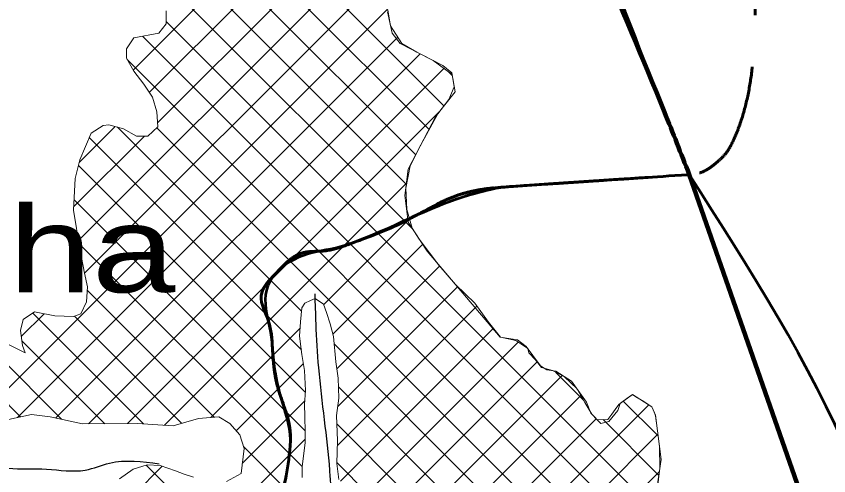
# Model space of a CAD drawing. Extents: x -1643653 to 4543381, y 1624270 to 13878484.
# Drawn here: x 749282 to 754001, y 8965588 to 8968257 of the extents above; entities that cross this region are included whole.
import ezdxf

# ---------------------------------------------------------------- set-up
doc = ezdxf.new("R2010")
doc.units = 0
doc.header["$LTSCALE"] = 200
doc.linetypes.add('MEDIUM_DASHED', pattern=[4.5, 3, -1.5])
for name, color, linetype, lineweight in [('1', 7, 'Continuous', 13), ('10', 7, 'MEDIUM_DASHED', 60), ('24', 7, 'Continuous', 25), ('26', 7, 'Continuous', 106), ('27', 7, 'Continuous', 53), ('29', 7, 'Continuous', 13)]:
    doc.layers.add(name, color=color, linetype=linetype, lineweight=lineweight)
doc.layers.add('63', color=7, linetype='Continuous')

msp = doc.modelspace()

# ---------------------------------------------------------------- linework, layer by layer
at = {"layer": '1', "lineweight": 25}
msp.add_spline([(814781, 9009175.5), (814787.2, 9009173.4), (814796.9, 9009173.4), (814799.4, 9009172.4), (814805.1, 9009174.5), (814805.6, 9009176.5), (814811.7, 9009179.5), (814811.7, 9009179.5), (814801.5, 9009181), (814790.7, 9009181.5), (814784.1, 9009183.1), (814777.4, 9009185.1), (814778.4, 9009175.5)], degree=3, dxfattribs=at)
at = {"layer": '10'}
msp.add_spline([(753353.8, 8967411.3), (753402.1, 8967459.7), (753447.5, 8967537.9), (753569.9, 8968137.4), (753569.9, 8968618.2), (753685.3, 8969252.9), (753896.8, 8969522.2), (753935.3, 8969791.5), (753646.8, 8970214.6), (753242.9, 8970791.6), (753050.6, 8971291.7), (752896.7, 8971618.7), (753127.5, 8972484.2), (753300.6, 8973080.5), (753550.6, 8973484.4), (753646.8, 8973869.1), (753589.1, 8974215.3), (753589.1, 8974484.5), (753704.5, 8974811.5), (753723.7, 8975177), (753762.2, 8975427), (754089.2, 8975773.2), (754377.7, 8976100.2), (754550.8, 8976561.8), (754531.6, 8976946.5), (754538.8, 8979865.5)], degree=3, dxfattribs=at)
msp.add_open_spline([(751718.9, 8957290.2), (751531.6, 8957712.2), (750995.8, 8957861.4), (750836, 8958259.9), (750739.1, 8958501.4), (750810.6, 8958803), (750701.7, 8959043.4), (750649.5, 8959158.5), (750585.8, 8959273.1), (750522.6, 8959379.2), (750416.4, 8959557.6), (750245.2, 8959714.4), (750142.1, 8959894), (750059.8, 8960037.4), (750424.3, 8960195.8), (750388.3, 8960341.7), (750306, 8960675.5), (749757.2, 8960933.4), (749694.4, 8961281.9), (749657.1, 8961488.8), (749737.2, 8961760.6), (749694.4, 8961975.8), (749670.2, 8962097.1), (749510.2, 8962210.1), (749537.7, 8962334), (749613.3, 8962675.1), (749758.5, 8963019.6), (749851.1, 8963363.7), (749964, 8963783.7), (750022.5, 8964223.4), (750164.5, 8964639.7), (750243.4, 8964871.2), (750497.6, 8964991.5), (750634.5, 8965199.3), (750728.3, 8965341.6), (750833.7, 8965482.3), (750858.4, 8965647), (750892.9, 8965877.2), (750782, 8966109.4), (750768.8, 8966340.9), (750760.8, 8966481.8), (750668.1, 8966638.3), (750791.2, 8966766.2), (750923.4, 8966903.6), (751072.8, 8966882.1), (751216.6, 8966934), (751537.1, 8967049.7), (751840, 8967247.2), (752179.1, 8967269.8), (752291, 8967277.3), (752403, 8967284.8), (752514.9, 8967292.2), (752738.7, 8967307.2), (752962.6, 8967322.1), (753186.4, 8967337), (753247.3, 8967341.1), (753307.9, 8967370.8), (753353.8, 8967411.3)], degree=3, dxfattribs=at)
at = {"layer": '24'}
for points in [[(754168.1, 8959356.7), (754118.5, 8959373.3), (754015.9, 8959439.5), (753963, 8959522.3), (753920, 8959565.3), (753863.7, 8959601.7), (753777.7, 8959624.9), (753671.8, 8959664.6), (753599, 8959727.5), (753470, 8959860), (753347.6, 8960035.4), (753188.7, 8960240.7), (753072.9, 8960336.7), (753006.8, 8960409.6), (752887.7, 8960462.5), (752692.4, 8960515.5), (752381.4, 8960598.3), (752318.6, 8960631.4), (752182.9, 8960823.4), (752133.3, 8960879.7), (752149.8, 8961088.3), (752153.1, 8961154.5), (752176.3, 8961240.6), (752202.8, 8961346.5), (752202.8, 8961459.1), (752163.1, 8961578.2), (752126.7, 8961627.9), (752100.2, 8961730.6), (752067.1, 8961783.5), (752020.8, 8961823.2), (751842.1, 8961922.6), (751815.6, 8962002), (751828.9, 8962035.1), (751891.7, 8962194.1), (751891.7, 8962247), (751799.1, 8962392.7), (751723, 8962475.5), (751686.6, 8962551.6), (751673.4, 8962674.1), (751680, 8962710.5), (751646.7, 8962746), (751629.2, 8962814.3), (751582.4, 8962896.2), (751541.5, 8962972.3), (751516.1, 8963036.6), (751490.8, 8963138), (751498.6, 8963270.7), (751510.3, 8963338.9), (751566.8, 8963485.2), (751623.3, 8963580.8), (751638.9, 8963627.6), (751638.9, 8963670.5), (751613.6, 8963762.2), (751561, 8963914.3), (751555.1, 8963990.3), (751566.8, 8964163.9), (751545.4, 8964241.9), (751500.6, 8964314.1), (751401.2, 8964419.4), (751358.3, 8964503.3), (751350.5, 8964659.3), (751381.7, 8964780.2), (751408.9, 8964864.1), (751405, 8964942.1), (751391.4, 8965002.6), (751327.1, 8965100.1), (751223.8, 8965226.9), (751149.7, 8965359.5), (751110.7, 8965523.3), (751102.9, 8965618.9), (751071.8, 8965913.4), (751038.6, 8966215.7), (751023, 8966471), (751017.2, 8966644)], [(748358.1, 8965451.5), (748438.1, 8965506.5), (748563, 8965506.5), (748723, 8965636.5), (748857.9, 8965706.6), (748967.9, 8965706.6), (749077.8, 8965666.6), (749232.8, 8965631.5), (749457.7, 8965626.5), (749682.7, 8965621.5), (749822.6, 8965661.6), (750112, 8965657.9)]]:
    msp.add_spline(points, degree=3, dxfattribs=at)
at = {"layer": '26'}
msp.add_line((753190.7, 8967337.3), (753190.3, 8967338.5), dxfattribs=at)
msp.add_lwpolyline([(753190.3, 8967338.5), (754329.1, 8964076.9), (754343, 8964004.7), (754338.8, 8963931.9)], dxfattribs=at)
for points in [[(752660.5, 8968621.5), (752518.4, 8968949.1), (752050.8, 8969574.1), (750229.7, 8969581.6), (749056.2, 8969268.5), (747844.5, 8968942.9), (746809, 8968247.7), (746233.2, 8967779.5), (745374, 8966727.6), (744439.9, 8965968.4), (744024.8, 8965676.1)], [(753190.3, 8967338.5), (753046.2, 8967700.6), (752660.5, 8968621.5)]]:
    msp.add_spline(points, degree=3, dxfattribs=at)
at = {"layer": '27'}
msp.add_line((753190.7, 8967337.3), (753190.3, 8967338.5), dxfattribs=at)
msp.add_lwpolyline([(754347.5, 8964023.9), (753190.7, 8967337.3)], dxfattribs=at)
for points in [[(752660.5, 8968621.5), (752518.4, 8968949.1), (752050.8, 8969574.1), (750229.7, 8969581.6), (749056.2, 8969268.5), (747844.5, 8968942.9), (746809, 8968247.7), (746233.2, 8967779.5), (745374, 8966727.6), (744439.9, 8965968.4), (743879.1, 8965604.4)], [(753190.3, 8967338.5), (753046.2, 8967700.6), (752660.5, 8968621.5)]]:
    msp.add_spline(points, degree=3, dxfattribs=at)
for points in [[(753186.4, 8967337), (752962.6, 8967322.1), (752738.7, 8967307.2), (752514.9, 8967292.2), (752403, 8967284.8), (752291, 8967277.3), (752179.1, 8967269.8), (752088.7, 8967263.8), (752000.9, 8967245.3), (751914.7, 8967219.3)], [(751914.7, 8967219.3), (752000.9, 8967245.3), (752088.7, 8967263.8), (752179.1, 8967269.8), (752291, 8967277.3), (752403, 8967284.8), (752514.9, 8967292.2), (752738.7, 8967307.2), (752962.6, 8967322.1), (753186.4, 8967337)], [(753190.7, 8967337.3), (753189.3, 8967337.2), (753187.9, 8967337.1), (753186.4, 8967337), (753186.4, 8967337), (753186.4, 8967337), (753186.4, 8967337)], [(753186.4, 8967337), (753186.4, 8967337), (753186.4, 8967337), (753186.4, 8967337), (753187.9, 8967337.1), (753189.3, 8967337.2), (753190.7, 8967337.3)], [(749694.4, 8961281.9), (749657.1, 8961488.8), (749737.2, 8961760.6), (749694.4, 8961975.8), (749670.2, 8962097.1), (749510.2, 8962210.1), (749537.7, 8962334), (749613.3, 8962675.1), (749758.5, 8963019.6), (749851.1, 8963363.7), (749964, 8963783.7), (750022.5, 8964223.4), (750164.5, 8964639.7), (750243.4, 8964871.2), (750497.6, 8964991.5), (750634.5, 8965199.3), (750728.3, 8965341.6), (750833.7, 8965482.3), (750858.4, 8965647), (750892.9, 8965877.2), (750782, 8966109.4), (750768.8, 8966340.9), (750760.8, 8966481.8), (750668.1, 8966638.3), (750791.2, 8966766.2), (750923.4, 8966903.6), (751072.8, 8966882.1), (751216.6, 8966934), (751451.7, 8967018.8), (751677.3, 8967147.7), (751914.7, 8967219.3)], [(751914.7, 8967219.3), (751677.3, 8967147.7), (751451.7, 8967018.8), (751216.6, 8966934)], [(751216.6, 8966934), (751072.8, 8966882.1), (750923.4, 8966903.6), (750791.2, 8966766.2)], [(750791.2, 8966766.2), (750668.1, 8966638.3), (750760.8, 8966481.8), (750768.8, 8966340.9)], [(750768.8, 8966340.9), (750782, 8966109.4), (750892.9, 8965877.2), (750858.4, 8965647), (750833.7, 8965482.3), (750728.3, 8965341.6), (750634.5, 8965199.3), (750497.6, 8964991.5), (750243.4, 8964871.2), (750164.5, 8964639.7), (750022.5, 8964223.4), (749964, 8963783.7), (749851.1, 8963363.7), (749758.5, 8963019.6), (749613.3, 8962675.1), (749537.7, 8962334), (749510.2, 8962210.1), (749670.2, 8962097.1), (749694.4, 8961975.8), (749737.2, 8961760.6), (749657.1, 8961488.8), (749694.4, 8961281.9)]]:
    msp.add_open_spline(points, degree=3, dxfattribs=at)
at = {"layer": '29'}
for p, q in [((751765.7, 8967736.9), (750077.1, 8969425.5)), ((751679.6, 8967598.5), (749977.9, 8969300.2)), ((751601.6, 8967452), (749933, 8969120.6)), ((749960.3, 8967944.6), (751069.4, 8969053.7)), ((750054.4, 8967814.2), (751221.3, 8968981.1)), ((750102.7, 8967638.1), (751398, 8968933.3)), ((749643.2, 8966954), (751457.3, 8968768.1)), ((751548.7, 8967280.4), (750212.8, 8968616.2)), ((749678.4, 8966764.7), (751448.4, 8968534.7)), ((751586.5, 8967018.1), (750129.9, 8968474.7)), ((748983.8, 8965845.6), (751439.4, 8968301.2)), ((753054.9, 8965325.1), (750152.7, 8968227.4)), ((749288.9, 8965926.2), (751497.7, 8968135)), ((752964.5, 8965191.1), (750014.4, 8968141.1)), ((749511.2, 8965923.9), (751626.9, 8968039.7)), ((753504.2, 8964426.8), (749925.3, 8968005.8)), ((749701.4, 8965889.6), (751765.6, 8967953.9)), ((751813.7, 8967913.4), (751794.7, 8967932.4)), ((749927.2, 8965891), (751738.2, 8967702)), ((749647.5, 8967407.3), (749856.4, 8967616.2)), ((750938.6, 8966543.4), (749869, 8967613.1)), ((752235.7, 8965470.8), (750097.6, 8967608.9)), ((749614.6, 8967150), (750025.7, 8967561.1)), ((750937.6, 8966320), (749705.1, 8967552.5)), ((750960.8, 8966072.2), (749643.1, 8967389.9)), ((750142.7, 8965882), (751550.4, 8967289.7)), ((750959.7, 8965848.8), (749617.1, 8967191.4)), ((751067.3, 8966582.1), (751565.4, 8967080.1)), ((750942.3, 8965641.7), (749645.9, 8966938.2)), ((751120.4, 8966410.7), (751643.8, 8966934.1)), ((751143.5, 8966209.2), (751740.7, 8966806.5)), ((751148.1, 8965989.4), (751845.2, 8966686.4)), ((750431.4, 8965928.1), (749693.2, 8966666.3)), ((751146.8, 8965763.5), (751956.7, 8966573.4)), ((749310.7, 8966397), (749443.1, 8966529.3)), ((750021.3, 8965889.2), (749377.5, 8966533)), ((750242.2, 8965892.8), (749620, 8966515)), ((749306.7, 8965930.2), (748792.4, 8966444.6)), ((750411.6, 8965926.3), (750930.8, 8966445.5)), ((751165.3, 8965557.6), (752052.8, 8966445)), ((749545.1, 8965916.3), (749045.7, 8966415.8)), ((749795.8, 8965890.2), (749313.9, 8966372.1)), ((752138.4, 8965343.7), (751128, 8966354)), ((751287.5, 8965455.2), (752197.2, 8966364.9)), ((751451.8, 8965395), (752305.7, 8966248.8)), ((750559.2, 8965849.5), (750949.4, 8966239.7)), ((751523.3, 8965242), (752451.8, 8966170.5)), ((752576.5, 8966028.1), (752415.7, 8966188.9)), ((752055.3, 8965202.2), (751152.7, 8966104.8)), ((751505.9, 8965000.1), (752560.6, 8966054.8)), ((750594.5, 8965660.3), (750956.6, 8966022.4)), ((753009.7, 8965819.3), (752807.5, 8966021.6)), ((752410.2, 8965455.3), (752955.1, 8966000.3)), ((751579, 8964848.7), (752649.8, 8965919.5)), ((753014, 8965590.6), (752690.3, 8965914.3)), ((751941.7, 8965091.3), (751143.5, 8965889.5)), ((752483.1, 8965303.7), (753008.5, 8965829.2)), ((747651.5, 8962492.7), (750960.2, 8965801.4)), ((750948.4, 8965411.1), (750601.8, 8965757.8)), ((746919, 8962433.8), (750129.3, 8965644)), ((750851.8, 8964834.2), (750036.1, 8965649.8)), ((751400.2, 8965408.4), (751143.7, 8965664.8)), ((752274.6, 8964870.8), (753016.8, 8965612.9))]:
    msp.add_line(p, q, dxfattribs=at)
for points in [[(750152.7, 8968288), (750152.7, 8968212.6), (750109.6, 8968158.7), (749964.1, 8968131.8), (749921, 8968067.2), (749921, 8968013.3), (749964.1, 8967938), (750023.4, 8967862.6), (750071.9, 8967787.2), (750098.8, 8967701.1), (750104.2, 8967614.9), (750044.9, 8967561.1), (749980.2, 8967561.1), (749904.8, 8967604.1), (749818.6, 8967625.7), (749786, 8967621.8), (749716, 8967578.7), (749651.3, 8967422.6), (749624.3, 8967314.9), (749613.6, 8967131.8), (749651.3, 8966905.7), (749678.2, 8966765.7), (749694.4, 8966684.9), (749689, 8966598.7), (749656.7, 8966528.7), (749613.6, 8966512.6), (749505.8, 8966518), (749387.2, 8966539.5), (749322.6, 8966496.4), (749306.4, 8966431.8), (749317.2, 8966345.7), (749333.3, 8966302.6)], [(751438.7, 8968282.2), (751464.2, 8968159.8), (751511.7, 8968099.3), (751759.9, 8967970.8), (751811.2, 8967927.8), (751830.2, 8967818.8), (751719.1, 8967677.7), (751558.6, 8967369.5), (751539.3, 8967215.4), (751558.6, 8967061.3), (751667.7, 8966892.2), (752092.2, 8966393.3), (752192.1, 8966378.5), (752243.6, 8966339.8), (752327, 8966226.6), (752363.4, 8966203.1), (752414.9, 8966196.4), (752506.7, 8966136.7), (752594, 8966015.4), (752618.2, 8965952.4), (752676.5, 8965891.7), (752722.5, 8965903), (752776.3, 8965967.6), (752789.5, 8966008.4), (752859.9, 8966059.6), (752973.3, 8965988.9), (752994.7, 8965939.5), (753026.8, 8965682.9), (753003.4, 8965528.6)], [(751439.1, 8968292.5), (751455.3, 8968202.4), (751520.6, 8968098.7), (751608.5, 8968049.2), (751703.2, 8968000.1), (751812.7, 8967919.1), (751825.3, 8967847), (751794.6, 8967773.6), (751729.3, 8967690.6), (751631.5, 8967509.6), (751568.7, 8967389), (751544.8, 8967259.3), (751549.4, 8967134.7), (751581.1, 8967026.4), (751622.5, 8966962.3), (751736.2, 8966811.7), (751831.8, 8966699.4), (751944.3, 8966590.3), (752025.1, 8966479.6), (752094.5, 8966393), (752183.9, 8966373.9), (752252.7, 8966327.5), (752258.4, 8966303), (752294.6, 8966262.7), (752331.5, 8966216.4), (752396.2, 8966198.8), (752465.3, 8966163.7), (752537, 8966094.6), (752584.6, 8966014.3), (752623.7, 8965946.6), (752656.4, 8965912.6), (752718, 8965915.7), (752739.9, 8965945.7), (752760.3, 8965973.2), (752781.8, 8966001.2), (752798.4, 8966014.9), (752827.7, 8966036.2), (752849.3, 8966051.9), (752862.8, 8966057.8), (752889.5, 8966041.1), (752916.1, 8966024.5), (752937.8, 8966011.1)], [(750942.8, 8965578), (750942.3, 8965641.7), (750960.4, 8965779.5), (750959.9, 8965842), (750957.9, 8965933.7), (750954.9, 8966001.2), (750961.9, 8966084.2), (750955.9, 8966198.8), (750941.1, 8966291.8), (750927.6, 8966398.8), (750933.3, 8966482.9), (750940.3, 8966563.3), (750958, 8966591.5), (750991, 8966605.7), (751017.7, 8966617.4), (751066.4, 8966584.7), (751083.3, 8966536.3), (751104.2, 8966471.5), (751123.9, 8966397.7), (751137.8, 8966250), (751151.3, 8966154.5), (751154.7, 8966038.5), (751141.4, 8965939), (751147.7, 8965792.4), (751143.6, 8965659.8), (751155.8, 8965565.6)], [(749333.3, 8966302.6), (749122.6, 8966406.6)], [(752937.8, 8966011.1), (752973.3, 8965989), (752988.9, 8965952.9), (752995, 8965936.9), (752998.8, 8965907.1), (753004.1, 8965864.1), (753017.6, 8965756.7), (753019.2, 8965633.2), (753005.4, 8965520.4)], [(749235.9, 8965914.2), (749369.6, 8965944.5), (749478, 8965931.3), (749665.7, 8965889.4), (749984.9, 8965891.3), (750192.5, 8965879.1), (750340.4, 8965920.1), (750457.5, 8965930.4), (750521.3, 8965891.3), (750580.9, 8965825.7), (750605.5, 8965745.6), (750587, 8965601.8), (750502.8, 8965554.6)], [(750311.8, 8965580.8), (750256.9, 8965598.2), (750207, 8965617), (750117.5, 8965648.1), (750041, 8965651.4), (749960.9, 8965626.5), (749881, 8965571.1)]]:
    msp.add_lwpolyline(points, dxfattribs=at)
at = {"layer": '29', "lineweight": 53}
for points in [[(753190.3, 8967338.5), (753046.2, 8967700.6), (752518.4, 8968949.1), (752050.8, 8969574.1), (750229.7, 8969581.6), (749056.2, 8969268.5), (747844.5, 8968942.9), (746809, 8968247.7), (746233.2, 8967779.5), (745374, 8966727.6), (744439.9, 8965968.4), (743879.1, 8965604.4)], [(754422.8, 8958978.7), (754279.2, 8959994.3), (754158.3, 8961590.6), (754013.3, 8962799.9), (754351.7, 8964009.2), (753190.3, 8967338.5)]]:
    msp.add_spline(points, degree=3, dxfattribs=at)
for points in [[(750360.3, 8960419.9), (750221.8, 8960717.1), (749752.2, 8960961.1), (749694.4, 8961281.9), (749657.1, 8961488.8), (749737.2, 8961760.6), (749694.4, 8961975.8), (749670.2, 8962097.1), (749510.2, 8962210.1), (749537.7, 8962334), (749613.3, 8962675.1), (749758.5, 8963019.6), (749851.1, 8963363.7), (749964, 8963783.7), (750022.5, 8964223.4), (750164.5, 8964639.7), (750243.4, 8964871.2), (750497.6, 8964991.5), (750634.5, 8965199.3), (750728.3, 8965341.6), (750833.7, 8965482.3), (750858.4, 8965647), (750892.9, 8965877.2), (750782, 8966109.4), (750768.8, 8966340.9), (750760.8, 8966481.8), (750668.1, 8966638.3), (750791.2, 8966766.2), (750923.4, 8966903.6), (751072.8, 8966882.1), (751216.6, 8966934), (751537.1, 8967049.7), (751840, 8967247.2), (752179.1, 8967269.8), (752291, 8967277.3), (752403, 8967284.8), (752514.9, 8967292.2), (752738.7, 8967307.2), (752962.6, 8967322.1), (753186.4, 8967337)], [(753186.4, 8967337), (752962.6, 8967322.1), (752738.7, 8967307.2), (752514.9, 8967292.2), (752403, 8967284.8), (752291, 8967277.3), (752179.1, 8967269.8), (751840, 8967247.2), (751537.1, 8967049.7), (751216.6, 8966934), (751072.8, 8966882.1), (750923.4, 8966903.6), (750791.2, 8966766.2), (750668.1, 8966638.3), (750760.8, 8966481.8), (750768.8, 8966340.9), (750782, 8966109.4), (750892.9, 8965877.2), (750858.4, 8965647), (750833.7, 8965482.3), (750728.3, 8965341.6), (750634.5, 8965199.3), (750497.6, 8964991.5), (750243.4, 8964871.2), (750164.5, 8964639.7), (750022.5, 8964223.4), (749964, 8963783.7), (749851.1, 8963363.7), (749758.5, 8963019.6), (749613.3, 8962675.1), (749537.7, 8962334)]]:
    msp.add_open_spline(points, degree=3, dxfattribs=at)

# ---------------------------------------------------------------- texts
at = {"layer": '63', "width": 1.3}
msp.add_text(' 5488.05 ha', height=500, dxfattribs=at).set_placement((745613.1, 8966654.1))

doc.saveas('drawing.dxf')
